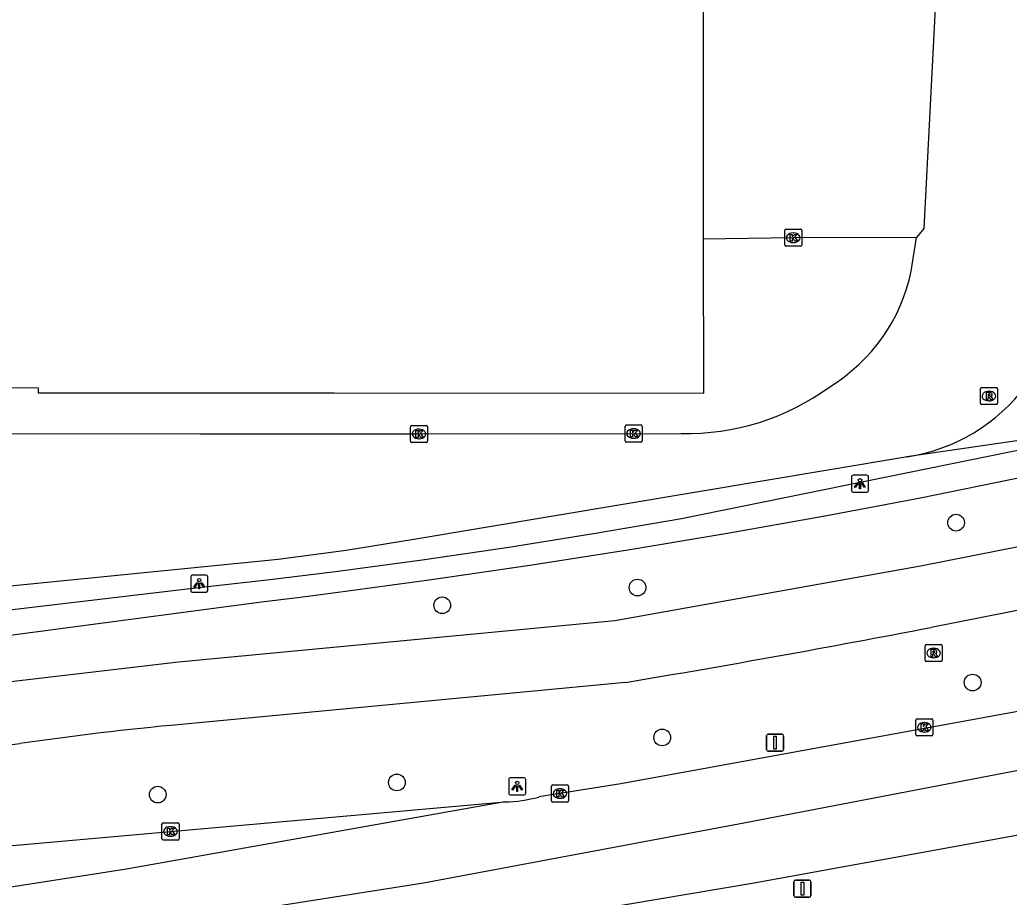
# Model space of a CAD drawing. Extents: x 161477 to 163040, y 383680 to 384868.
# Drawn here: x 162323.5 to 162381.4, y 384092.8 to 384144.1 of the extents above; entities that cross this region are included whole.
import ezdxf

# ---------------------------------------------------------------- set-up
doc = ezdxf.new("R2010")
doc.units = 0
for name, color, linetype in [('IMGEO_Boom', 7, 'Continuous'), ('IMGEO_Fietspad_gesloten', 7, 'Continuous'), ('IMGEO_Haag', 7, 'Continuous'), ('IMGEO_Kolk', 7, 'Continuous'), ('IMGEO_Lichtpunt', 7, 'Continuous'), ('IMGEO_Pand', 7, 'Continuous'), ('IMGEO_Parkeervlak_halfverhard', 7, 'Continuous'), ('IMGEO_Rijbaan_lokaal_gesloten', 7, 'Continuous'), ('IMGEO_Rijbaan_lokaal_open', 7, 'Continuous'), ('IMGEO_Rioolput', 7, 'Continuous'), ('IMGEO_Verkeersbordpaal', 7, 'Continuous'), ('IMGEO_Voetpad_halfverhard', 7, 'Continuous')]:
    doc.layers.add(name, color=color, linetype=linetype)

msp = doc.modelspace()

# ---------------------------------------------------------------- linework, layer by layer
at = {"layer": 'IMGEO_Boom'}
for centre in [(162378.305, 384114.698), (162359.678, 384110.901), (162348.253, 384109.866), (162379.274, 384105.348), (162361.119, 384102.138), (162345.604, 384099.507), (162331.616, 384098.793)]:
    msp.add_circle(centre, 0.489, dxfattribs=at)
at = {"layer": 'IMGEO_Fietspad_gesloten'}
for points in [[(162448.998, 384126.514), (162376.219, 384112.146), (162358.358, 384108.956), (162332.838, 384106.536), (162323.028, 384105.392), (162238.674, 384093.698)], [(162455.667, 384124.186), (162431.043, 384119.277), (162376.843, 384108.57)], [(162358.973, 384105.356), (162332.988, 384102.901)], [(162323.549, 384101.773), (162312.486, 384100.331), (162298.339, 384098.349)]]:
    msp.add_lwpolyline(points, dxfattribs=at)
for centre, radius, start, end in [((162237.425, 384832.453), 737.186, 279.49029, 280.901507), ((162349.727, 383922.773), 180.905, 95.30921, 98.32033)]:
    msp.add_arc(centre, radius, start, end, dxfattribs=at)
at = {"layer": 'IMGEO_Haag'}
msp.add_lwpolyline([(162235.881, 384098.212), (162248.094, 384099.246), (162259.837, 384100.503), (162271.574, 384101.823), (162283.303, 384103.206), (162290.54, 384104.091), (162297.774, 384105.001), (162322.687, 384108.077), (162337.682, 384110.062), (162339.782, 384110.323), (162341.88, 384110.591), (162347.629, 384111.368), (162353.369, 384112.205), (162359.1, 384113.101), (162364.821, 384114.057), (162370.532, 384115.072), (162376.232, 384116.147), (162382.327, 384117.394), (162384.148, 384117.766), (162385.027, 384117.946), (162385.522, 384116.085), (162443.31, 384128.133), (162448.286, 384129.626), (162450.385, 384129.973)], dxfattribs=at)
at = {"layer": 'IMGEO_Kolk'}
for p, q in [((162368.282, 384130.933), (162368.282, 384131.785)), ((162368.357, 384131.859), (162369.209, 384131.859)), ((162368.77, 384131.639), (162368.795, 384131.639)), ((162369.283, 384131.785), (162369.283, 384130.933)), ((162369.209, 384130.859), (162368.357, 384130.859)), ((162368.793, 384131.079), (162368.768, 384131.079)), ((162346.395, 384119.46), (162346.395, 384120.312)), ((162346.47, 384120.386), (162347.322, 384120.386)), ((162347.396, 384120.312), (162347.396, 384119.46)), ((162358.946, 384119.485), (162358.946, 384120.337)), ((162359.021, 384120.411), (162359.873, 384120.411)), ((162359.947, 384120.337), (162359.947, 384119.485)), ((162346.883, 384120.166), (162346.908, 384120.166)), ((162359.434, 384120.191), (162359.459, 384120.191)), ((162347.322, 384119.386), (162346.47, 384119.386)), ((162346.906, 384119.606), (162346.881, 384119.606)), ((162359.873, 384119.411), (162359.021, 384119.411)), ((162359.457, 384119.631), (162359.432, 384119.631)), ((162375.949, 384102.303), (162375.949, 384103.155)), ((162376.024, 384103.229), (162376.876, 384103.229)), ((162376.437, 384103.009), (162376.462, 384103.009)), ((162376.95, 384103.155), (162376.95, 384102.303)), ((162376.46, 384102.449), (162376.435, 384102.449)), ((162376.876, 384102.229), (162376.024, 384102.229)), ((162354.639, 384098.432), (162354.639, 384099.284)), ((162354.714, 384099.358), (162355.566, 384099.358)), ((162355.127, 384099.138), (162355.152, 384099.138)), ((162355.64, 384099.284), (162355.64, 384098.432)), ((162355.566, 384098.358), (162354.714, 384098.358)), ((162355.15, 384098.578), (162355.125, 384098.578)), ((162331.863, 384096.214), (162331.863, 384097.066)), ((162331.938, 384097.14), (162332.79, 384097.14)), ((162332.351, 384096.92), (162332.376, 384096.92)), ((162332.864, 384097.066), (162332.864, 384096.214)), ((162332.79, 384096.14), (162331.938, 384096.14)), ((162332.374, 384096.36), (162332.349, 384096.36))]:
    msp.add_line(p, q, dxfattribs=at)
for points in [[(162368.282, 384130.933), (162368.282, 384131.785)], [(162368.357, 384131.859), (162369.209, 384131.859)], [(162368.603, 384131.559), (162368.726, 384131.559), (162368.726, 384131.408), (162368.856, 384131.559), (162369.02, 384131.559), (162368.874, 384131.408), (162369.027, 384131.159), (162368.875, 384131.159), (162368.79, 384131.323), (162368.726, 384131.256), (162368.726, 384131.159), (162368.603, 384131.159), (162368.603, 384131.559)], [(162369.283, 384131.785), (162369.283, 384130.933)], [(162369.209, 384130.859), (162368.357, 384130.859)], [(162346.395, 384119.46), (162346.395, 384120.312)], [(162346.47, 384120.386), (162347.322, 384120.386)], [(162347.396, 384120.312), (162347.396, 384119.46)], [(162358.946, 384119.485), (162358.946, 384120.337)], [(162359.021, 384120.411), (162359.873, 384120.411)], [(162359.947, 384120.337), (162359.947, 384119.485)], [(162346.716, 384120.086), (162346.839, 384120.086), (162346.839, 384119.935), (162346.969, 384120.086), (162347.133, 384120.086), (162346.987, 384119.935), (162347.14, 384119.686), (162346.988, 384119.686), (162346.903, 384119.85), (162346.839, 384119.783), (162346.839, 384119.686), (162346.716, 384119.686), (162346.716, 384120.086)], [(162359.267, 384120.111), (162359.39, 384120.111), (162359.39, 384119.96), (162359.52, 384120.111), (162359.684, 384120.111), (162359.538, 384119.96), (162359.691, 384119.711), (162359.539, 384119.711), (162359.454, 384119.875), (162359.39, 384119.808), (162359.39, 384119.711), (162359.267, 384119.711), (162359.267, 384120.111)], [(162347.322, 384119.386), (162346.47, 384119.386)], [(162359.873, 384119.411), (162359.021, 384119.411)], [(162375.949, 384102.303), (162375.949, 384103.155)], [(162376.024, 384103.229), (162376.876, 384103.229)], [(162376.95, 384103.155), (162376.95, 384102.303)], [(162376.27, 384102.929), (162376.393, 384102.929), (162376.393, 384102.778), (162376.523, 384102.929), (162376.687, 384102.929), (162376.541, 384102.778), (162376.694, 384102.529), (162376.542, 384102.529), (162376.457, 384102.693), (162376.393, 384102.626), (162376.393, 384102.529), (162376.27, 384102.529), (162376.27, 384102.929)], [(162376.876, 384102.229), (162376.024, 384102.229)], [(162354.639, 384098.432), (162354.639, 384099.284)], [(162354.714, 384099.358), (162355.566, 384099.358)], [(162354.96, 384099.058), (162355.083, 384099.058), (162355.083, 384098.907), (162355.213, 384099.058), (162355.377, 384099.058), (162355.231, 384098.907), (162355.384, 384098.658), (162355.232, 384098.658), (162355.147, 384098.822), (162355.083, 384098.755), (162355.083, 384098.658), (162354.96, 384098.658), (162354.96, 384099.058)], [(162355.64, 384099.284), (162355.64, 384098.432)], [(162355.566, 384098.358), (162354.714, 384098.358)], [(162331.863, 384096.214), (162331.863, 384097.066)], [(162331.938, 384097.14), (162332.79, 384097.14)], [(162332.184, 384096.84), (162332.307, 384096.84), (162332.307, 384096.689), (162332.437, 384096.84), (162332.601, 384096.84), (162332.455, 384096.689), (162332.608, 384096.44), (162332.456, 384096.44), (162332.371, 384096.604), (162332.307, 384096.537), (162332.307, 384096.44), (162332.184, 384096.44), (162332.184, 384096.84)], [(162332.864, 384097.066), (162332.864, 384096.214)], [(162332.79, 384096.14), (162331.938, 384096.14)]]:
    msp.add_lwpolyline(points, dxfattribs=at)
for centre, start, end in [((162368.359, 384131.783), 91.55205, 178.44795), ((162368.359, 384131.783), 91.55205, 178.44795), ((162369.207, 384131.783), 1.55205, 88.44795), ((162369.207, 384131.783), 1.55205, 88.44795), ((162368.359, 384130.935), 181.55205, 268.44795), ((162368.359, 384130.935), 181.55205, 268.44795), ((162369.207, 384130.935), 271.55205, 358.44795), ((162369.207, 384130.935), 271.55205, 358.44795), ((162346.472, 384120.31), 91.55205, 178.44795), ((162346.472, 384120.31), 91.55205, 178.44795), ((162347.32, 384120.31), 1.55205, 88.44795), ((162347.32, 384120.31), 1.55205, 88.44795), ((162359.023, 384120.335), 91.55205, 178.44795), ((162359.023, 384120.335), 91.55205, 178.44795), ((162359.871, 384120.335), 1.55205, 88.44795), ((162359.871, 384120.335), 1.55205, 88.44795), ((162346.472, 384119.462), 181.55205, 268.44795), ((162346.472, 384119.462), 181.55205, 268.44795), ((162347.32, 384119.462), 271.55205, 358.44795), ((162347.32, 384119.462), 271.55205, 358.44795), ((162359.023, 384119.487), 181.55205, 268.44795), ((162359.023, 384119.487), 181.55205, 268.44795), ((162359.871, 384119.487), 271.55205, 358.44795), ((162359.871, 384119.487), 271.55205, 358.44795), ((162376.026, 384103.153), 91.55205, 178.44795), ((162376.026, 384103.153), 91.55205, 178.44795), ((162376.874, 384103.153), 1.55205, 88.44795), ((162376.874, 384103.153), 1.55205, 88.44795), ((162376.026, 384102.305), 181.55205, 268.44795), ((162376.026, 384102.305), 181.55205, 268.44795), ((162376.874, 384102.305), 271.55205, 358.44795), ((162376.874, 384102.305), 271.55205, 358.44795), ((162354.716, 384099.282), 91.55205, 178.44795), ((162354.716, 384099.282), 91.55205, 178.44795), ((162355.564, 384099.282), 1.55205, 88.44795), ((162355.564, 384099.282), 1.55205, 88.44795), ((162354.716, 384098.434), 181.55205, 268.44795), ((162354.716, 384098.434), 181.55205, 268.44795), ((162355.564, 384098.434), 271.55205, 358.44795), ((162355.564, 384098.434), 271.55205, 358.44795), ((162331.94, 384097.064), 91.55205, 178.44795), ((162331.94, 384097.064), 91.55205, 178.44795), ((162332.788, 384097.064), 1.55205, 88.44795), ((162332.788, 384097.064), 1.55205, 88.44795), ((162331.94, 384096.216), 181.55205, 268.44795), ((162331.94, 384096.216), 181.55205, 268.44795), ((162332.788, 384096.216), 271.55205, 358.44795), ((162332.788, 384096.216), 271.55205, 358.44795)]:
    msp.add_arc(centre, 0.0765, start, end, dxfattribs=at)
for centre, major_axis, ratio, start_param, end_param in [((162368.769, 384131.359), (-0.387, 0.002), 0.722429, 4.712389, 7.853982), ((162368.794, 384131.359), (-0.39, 0.002), 0.717154, 1.570796, 4.712389), ((162346.882, 384119.886), (-0.387, 0.002), 0.722429, 4.712389, 7.853982), ((162346.907, 384119.886), (-0.39, 0.002), 0.717154, 1.570796, 4.712389), ((162359.433, 384119.911), (-0.387, 0.002), 0.722429, 4.712389, 7.853982), ((162359.458, 384119.911), (-0.39, 0.002), 0.717154, 1.570796, 4.712389), ((162376.436, 384102.729), (-0.387, 0.002), 0.722429, 4.712389, 7.853982), ((162376.461, 384102.729), (-0.39, 0.002), 0.717154, 1.570796, 4.712389), ((162355.126, 384098.858), (-0.387, 0.002), 0.722429, 4.712389, 7.853982), ((162355.151, 384098.858), (-0.39, 0.002), 0.717154, 1.570796, 4.712389), ((162332.35, 384096.64), (-0.387, 0.002), 0.722429, 4.712389, 7.853982), ((162332.375, 384096.64), (-0.39, 0.002), 0.717154, 1.570796, 4.712389)]:
    msp.add_ellipse(centre, major_axis=major_axis, ratio=ratio, start_param=start_param, end_param=end_param, dxfattribs=at)
at = {"layer": 'IMGEO_Lichtpunt'}
for p, q in [((162373.089, 384117.473), (162372.281, 384117.473)), ((162373.089, 384117.473), (162372.281, 384117.473)), ((162372.187, 384117.378), (162372.187, 384116.571)), ((162372.187, 384117.378), (162372.187, 384116.571)), ((162373.183, 384116.571), (162373.183, 384117.378)), ((162373.183, 384116.571), (162373.183, 384117.378)), ((162372.281, 384116.477), (162373.089, 384116.477)), ((162372.281, 384116.477), (162373.089, 384116.477)), ((162334.445, 384111.635), (162333.637, 384111.635)), ((162334.445, 384111.635), (162333.637, 384111.635)), ((162333.543, 384111.54), (162333.543, 384110.733)), ((162333.543, 384111.54), (162333.543, 384110.733)), ((162334.539, 384110.733), (162334.539, 384111.54)), ((162334.539, 384110.733), (162334.539, 384111.54)), ((162333.637, 384110.639), (162334.445, 384110.639)), ((162333.637, 384110.639), (162334.445, 384110.639)), ((162352.14, 384099.683), (162352.14, 384098.876)), ((162352.14, 384099.683), (162352.14, 384098.876)), ((162353.042, 384099.778), (162352.234, 384099.778)), ((162353.042, 384099.778), (162352.234, 384099.778)), ((162353.136, 384098.876), (162353.136, 384099.683)), ((162353.136, 384098.876), (162353.136, 384099.683)), ((162352.234, 384098.782), (162353.042, 384098.782)), ((162352.234, 384098.782), (162353.042, 384098.782))]:
    msp.add_line(p, q, dxfattribs=at)
for points in [[(162372.561, 384117.042), (162372.6, 384117.014), (162372.412, 384116.752), (162372.374, 384116.779), (162372.561, 384117.042)], [(162372.663, 384116.994), (162372.71, 384116.994), (162372.71, 384116.672), (162372.663, 384116.672), (162372.663, 384116.994)], [(162372.773, 384117.014), (162372.811, 384117.041), (162372.998, 384116.779), (162372.959, 384116.751), (162372.773, 384117.014)], [(162333.917, 384111.204), (162333.956, 384111.176), (162333.768, 384110.914), (162333.73, 384110.941), (162333.917, 384111.204)], [(162334.019, 384111.156), (162334.066, 384111.156), (162334.066, 384110.834), (162334.019, 384110.834), (162334.019, 384111.156)], [(162334.129, 384111.176), (162334.167, 384111.203), (162334.354, 384110.941), (162334.315, 384110.913), (162334.129, 384111.176)], [(162352.514, 384099.347), (162352.553, 384099.319), (162352.365, 384099.057), (162352.327, 384099.084), (162352.514, 384099.347)], [(162352.616, 384099.299), (162352.663, 384099.299), (162352.663, 384098.977), (162352.616, 384098.977), (162352.616, 384099.299)], [(162352.726, 384099.319), (162352.764, 384099.346), (162352.951, 384099.084), (162352.912, 384099.056), (162352.726, 384099.319)]]:
    msp.add_lwpolyline(points, dxfattribs=at)
for centre in [(162372.686, 384117.176), (162334.042, 384111.338), (162352.639, 384099.481)]:
    msp.add_circle(centre, 0.0994, dxfattribs=at)
for centre, start, end in [((162372.281, 384117.378), 90, 180), ((162372.281, 384117.378), 90, 180), ((162373.089, 384117.378), 0, 90), ((162373.089, 384117.378), 0, 90), ((162372.281, 384116.571), 180, 270), ((162372.281, 384116.571), 180, 270), ((162373.089, 384116.571), 270, 0), ((162373.089, 384116.571), 270, 360), ((162333.637, 384111.54), 90, 180), ((162333.637, 384111.54), 90, 180), ((162334.445, 384111.54), 0, 90), ((162334.445, 384111.54), 0, 90), ((162333.637, 384110.733), 180, 270), ((162333.637, 384110.733), 180, 270), ((162334.445, 384110.733), 270, 0), ((162334.445, 384110.733), 270, 360), ((162352.234, 384099.683), 90, 180), ((162352.234, 384099.683), 90, 180), ((162353.042, 384099.683), 0, 90), ((162353.042, 384099.683), 0, 90), ((162352.234, 384098.876), 180, 270), ((162352.234, 384098.876), 180, 270), ((162353.042, 384098.876), 270, 0), ((162353.042, 384098.876), 270, 360)]:
    msp.add_arc(centre, 0.0946, start, end, dxfattribs=at)
at = {"layer": 'IMGEO_Pand'}
for points in [[(162363.534, 384131.274), (162363.538, 384147.978), (162366.873, 384148.037)], [(162306.015, 384122.602), (162306.762, 384122.601), (162324.627, 384122.574), (162324.627, 384122.294), (162338.886, 384122.284), (162341.929, 384122.285), (162363.56, 384122.263), (162363.534, 384131.274)]]:
    msp.add_lwpolyline(points, dxfattribs=at)
at = {"layer": 'IMGEO_Parkeervlak_halfverhard'}
for points in [[(162382.68, 384119.071), (162382.776, 384119.527), (162382.796, 384119.623), (162375.419, 384118.546)], [(162382.68, 384119.071), (162362.252, 384114.93), (162357.209, 384114.055), (162352.154, 384113.245), (162347.09, 384112.501), (162342.016, 384111.821), (162338.011, 384111.33), (162334, 384110.881), (162316.339, 384108.807), (162316.132, 384110.296)]]:
    msp.add_lwpolyline(points, dxfattribs=at)
at = {"layer": 'IMGEO_Rijbaan_lokaal_gesloten'}
for points in [[(162606.806, 384150.433), (162605.101, 384149.984), (162573.987, 384142.62), (162500, 384127.194), (162410.35, 384109.151), (162385.13, 384104.234), (162358.69, 384099.43), (162355.139, 384098.857), (162353.907, 384098.655)], [(162246.408, 384079.189), (162270.914, 384082.19), (162305.723, 384087.222), (162313.807, 384088.39), (162347.15, 384093.641), (162365.896, 384097.141), (162408.886, 384105.392), (162445.878, 384112.544), (162498.917, 384123.296), (162547.356, 384133.497), (162584.249, 384141.448), (162599.996, 384145.048), (162607.601, 384146.968)], [(162607.497, 384143.316), (162602.118, 384141.989), (162574.198, 384135.568), (162500, 384119.907), (162459.611, 384111.698), (162386.673, 384097.29), (162366.382, 384093.59), (162322.876, 384086.258), (162294.377, 384081.777)], [(162351.922, 384098.371), (162329.79, 384094.439), (162305.371, 384090.628), (162294.869, 384088.989), (162264.573, 384084.788), (162245.881, 384082.587)], [(162313.87, 384094.952), (162321.567, 384095.673), (162351.922, 384098.371)]]:
    msp.add_lwpolyline(points, dxfattribs=at)
msp.add_arc((162351.763, 384106.561), 8.192, 271.11183, 285.17262, dxfattribs=at)
at = {"layer": 'IMGEO_Rijbaan_lokaal_open'}
for points in [[(162377.27, 384151.13), (162377.337, 384149.745), (162376.413, 384131.903), (162375.987, 384131.368)], [(162375.68, 384129.412), (162375.987, 384131.368)], [(162306.045, 384119.892), (162306.768, 384119.895), (162321.948, 384119.911), (162334.116, 384119.887), (162345.895, 384119.9), (162346.896, 384119.887), (162362.232, 384119.916)], [(162375.419, 384118.546), (162375.444, 384118.554)], [(162375.419, 384118.546), (162375.223, 384118.517), (162346.6, 384113.717), (162342.633, 384113.064), (162338.655, 384112.552), (162316.132, 384110.296)]]:
    msp.add_lwpolyline(points, dxfattribs=at)
for centre, radius, start, end in [((162365.539, 384131.499), 10.354, 301.2809, 348.36847), ((162362.566, 384134.006), 14.094, 268.64138, 306.32573), ((162373.838, 384129.132), 10.699, 278.63144, 323.32023)]:
    msp.add_arc(centre, radius, start, end, dxfattribs=at)
at = {"layer": 'IMGEO_Rioolput'}
for p, q in [((162379.728, 384121.677), (162379.728, 384122.529)), ((162379.803, 384122.603), (162380.655, 384122.603)), ((162380.216, 384122.383), (162380.241, 384122.383)), ((162380.729, 384122.529), (162380.729, 384121.677)), ((162380.655, 384121.603), (162379.803, 384121.603)), ((162380.239, 384121.823), (162380.214, 384121.823)), ((162376.568, 384107.574), (162377.42, 384107.574)), ((162376.493, 384106.648), (162376.493, 384107.5)), ((162376.981, 384107.354), (162377.006, 384107.354)), ((162377.494, 384107.5), (162377.494, 384106.648)), ((162377.42, 384106.574), (162376.568, 384106.574)), ((162377.004, 384106.794), (162376.979, 384106.794))]:
    msp.add_line(p, q, dxfattribs=at)
for points in [[(162379.728, 384121.677), (162379.728, 384122.529)], [(162379.803, 384122.603), (162380.655, 384122.603)], [(162380.317, 384122.301), (162380.065, 384122.303), (162380.065, 384121.903)], [(162380.065, 384121.903), (162380.189, 384121.903), (162380.189, 384122.065), (162380.2, 384122.065)], [(162380.243, 384122.222), (162380.189, 384122.222), (162380.189, 384122.141)], [(162380.189, 384122.141), (162380.241, 384122.141)], [(162380.247, 384122.036), (162380.318, 384121.903), (162380.458, 384121.903), (162380.393, 384122.029)], [(162380.729, 384122.529), (162380.729, 384121.677)], [(162380.655, 384121.603), (162379.803, 384121.603)], [(162376.568, 384107.574), (162377.42, 384107.574)], [(162376.493, 384106.648), (162376.493, 384107.5)], [(162377.082, 384107.272), (162376.83, 384107.274), (162376.83, 384106.874)], [(162376.83, 384106.874), (162376.954, 384106.874), (162376.954, 384107.036), (162376.965, 384107.036)], [(162377.008, 384107.193), (162376.954, 384107.193), (162376.954, 384107.112)], [(162376.954, 384107.112), (162377.006, 384107.112)], [(162377.012, 384107.007), (162377.083, 384106.874), (162377.223, 384106.874), (162377.158, 384107)], [(162377.494, 384107.5), (162377.494, 384106.648)], [(162377.42, 384106.574), (162376.568, 384106.574)]]:
    msp.add_lwpolyline(points, dxfattribs=at)
for centre, radius, start, end in [((162379.805, 384122.527), 0.0765, 91.55205, 178.44795), ((162379.805, 384122.527), 0.0765, 91.55205, 178.44795), ((162380.199, 384122.012), 0.0533, 26.02933, 88.69889), ((162380.225, 384122.33), 0.19, 274.7715, 282.96867), ((162380.249, 384122.126), 0.0964, 77.00612, 93.18647), ((162380.263, 384122.183), 0.0378, 276.66336, 79.67722), ((162380.316, 384122.191), 0.109, 350.36119, 89.41601), ((162380.314, 384122.191), 0.112, 277.58423, 350.98172), ((162380.298, 384121.976), 0.108, 29.51342, 73.79051), ((162380.653, 384122.527), 0.0765, 1.55205, 88.44795), ((162380.653, 384122.527), 0.0765, 1.55205, 88.44795), ((162379.805, 384121.679), 0.0765, 181.55205, 268.44795), ((162379.805, 384121.679), 0.0765, 181.55205, 268.44795), ((162380.653, 384121.679), 0.0765, 271.55205, 358.44795), ((162380.653, 384121.679), 0.0765, 271.55205, 358.44795), ((162376.57, 384107.498), 0.0765, 91.55205, 178.44795), ((162376.57, 384107.498), 0.0765, 91.55205, 178.44795), ((162377.418, 384107.498), 0.0765, 1.55205, 88.44795), ((162377.418, 384107.498), 0.0765, 1.55205, 88.44795), ((162376.964, 384106.983), 0.0533, 26.02933, 88.69889), ((162376.99, 384107.301), 0.19, 274.7715, 282.96867), ((162377.014, 384107.097), 0.0964, 77.00612, 93.18647), ((162377.028, 384107.154), 0.0378, 276.66336, 79.67722), ((162377.081, 384107.162), 0.109, 350.36119, 89.41601), ((162377.079, 384107.162), 0.112, 277.58423, 350.98172), ((162377.063, 384106.947), 0.108, 29.51342, 73.79051), ((162376.57, 384106.65), 0.0765, 181.55205, 268.44795), ((162376.57, 384106.65), 0.0765, 181.55205, 268.44795), ((162377.418, 384106.65), 0.0765, 271.55205, 358.44795), ((162377.418, 384106.65), 0.0765, 271.55205, 358.44795)]:
    msp.add_arc(centre, radius, start, end, dxfattribs=at)
for centre, major_axis, ratio, start_param, end_param in [((162380.215, 384122.103), (-0.387, 0.002), 0.722429, 4.712389, 7.853982), ((162380.24, 384122.103), (-0.39, 0.002), 0.717154, 1.570796, 4.712389), ((162376.98, 384107.074), (-0.387, 0.002), 0.722429, 4.712389, 7.853982), ((162377.005, 384107.074), (-0.39, 0.002), 0.717154, 1.570796, 4.712389)]:
    msp.add_ellipse(centre, major_axis=major_axis, ratio=ratio, start_param=start_param, end_param=end_param, dxfattribs=at)
at = {"layer": 'IMGEO_Verkeersbordpaal'}
for p, q in [((162367.223, 384101.43), (162367.223, 384102.23)), ((162367.223, 384102.23), (162367.223, 384101.43)), ((162367.323, 384102.33), (162368.113, 384102.33)), ((162368.113, 384102.33), (162367.323, 384102.33)), ((162368.213, 384102.23), (162368.213, 384101.43)), ((162368.213, 384101.43), (162368.213, 384102.23)), ((162368.113, 384101.33), (162367.323, 384101.33)), ((162367.323, 384101.33), (162368.113, 384101.33)), ((162368.824, 384092.894), (162368.824, 384093.694)), ((162368.824, 384093.694), (162368.824, 384092.894)), ((162368.924, 384093.794), (162369.714, 384093.794)), ((162369.714, 384093.794), (162368.924, 384093.794)), ((162369.814, 384093.694), (162369.814, 384092.894)), ((162369.814, 384092.894), (162369.814, 384093.694)), ((162369.714, 384092.794), (162368.924, 384092.794)), ((162368.924, 384092.794), (162369.714, 384092.794))]:
    msp.add_line(p, q, dxfattribs=at)
for points in [[(162367.643, 384102.205), (162367.793, 384102.205), (162367.793, 384101.455), (162367.643, 384101.455), (162367.643, 384102.205)], [(162369.244, 384093.669), (162369.394, 384093.669), (162369.394, 384092.919), (162369.244, 384092.919), (162369.244, 384093.669)]]:
    msp.add_lwpolyline(points, dxfattribs=at)
for centre, start, end in [((162367.323, 384102.23), 90, 180), ((162367.323, 384102.23), 90, 180), ((162368.113, 384102.23), 0, 90), ((162368.113, 384102.23), 360, 90), ((162367.323, 384101.43), 180, 270), ((162367.323, 384101.43), 180, 270), ((162368.113, 384101.43), 270, 0), ((162368.113, 384101.43), 270, 0), ((162368.924, 384093.694), 90, 180), ((162368.924, 384093.694), 90, 180), ((162369.714, 384093.694), 0, 90), ((162369.714, 384093.694), 360, 90), ((162368.924, 384092.894), 180, 270), ((162368.924, 384092.894), 180, 270), ((162369.714, 384092.894), 270, 0), ((162369.714, 384092.894), 270, 0)]:
    msp.add_arc(centre, 0.1, start, end, dxfattribs=at)
at = {"layer": 'IMGEO_Voetpad_halfverhard'}
msp.add_lwpolyline([(162375.987, 384131.368), (162368.783, 384131.36), (162363.534, 384131.274)], dxfattribs=at)

doc.saveas('drawing.dxf')
